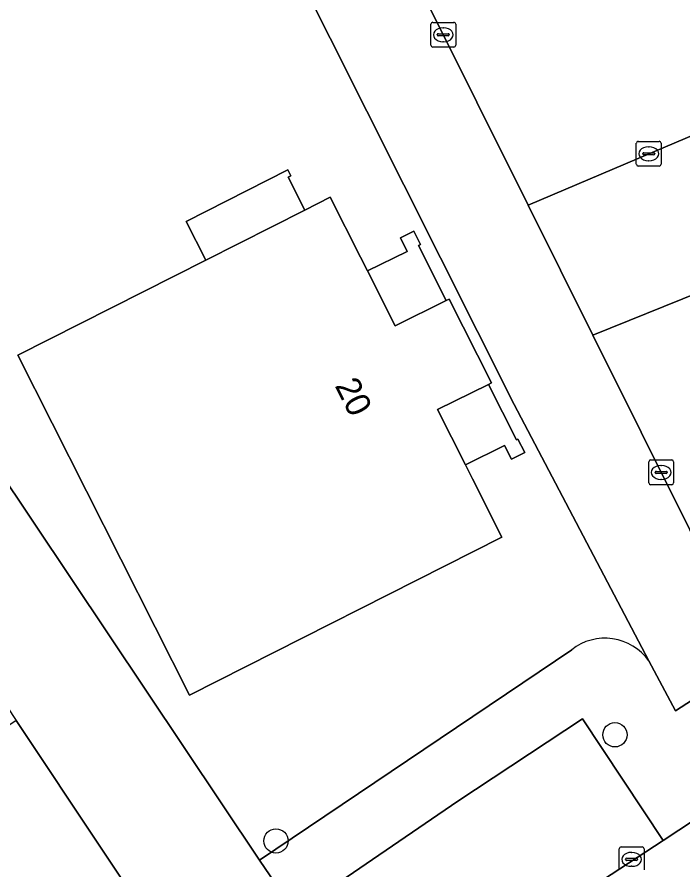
# Model space of a CAD drawing. Extents: x 161087 to 161926, y 382572 to 383873.
# Drawn here: x 161691.15 to 161718.01, y 382702.05 to 382736.43 of the extents above; entities that cross this region are included whole.
import ezdxf

# ---------------------------------------------------------------- set-up
doc = ezdxf.new("R2010")
doc.units = 0
for name, color, linetype in [('IMGEO_Boom', 7, 'Continuous'), ('IMGEO_Erf', 7, 'Continuous'), ('IMGEO_Kolk', 7, 'Continuous'), ('IMGEO_Pand', 7, 'Continuous'), ('IMGEO_Pand_nummerreeks', 7, 'Continuous'), ('IMGEO_Parkeervlak_open', 7, 'Continuous'), ('IMGEO_Rijbaan_lokaal_open', 7, 'Continuous'), ('IMGEO_Voetpad_op_trap', 7, 'Continuous'), ('IMGEO_Voetpad_open', 7, 'Continuous')]:
    doc.layers.add(name, color=color, linetype=linetype)

msp = doc.modelspace()

# ---------------------------------------------------------------- linework, layer by layer
at = {"layer": 'IMGEO_Boom'}
for centre in [(161715.261, 382707.502), (161701.591, 382703.225)]:
    msp.add_circle(centre, 0.489, dxfattribs=at)
at = {"layer": 'IMGEO_Erf'}
for points in [[(161716.628, 382710.484), (161711.193, 382720.807), (161700.803, 382741.504)], [(161632.202, 382715.736), (161628.729, 382719.538), (161633.825, 382723.334), (161640.645, 382728.413), (161645.915, 382732.339), (161650.055, 382735.423), (161652.164, 382733.056), (161661.072, 382722.472), (161675.692, 382731.244), (161680.06, 382733.622), (161682.663, 382729.735), (161700.929, 382702.454), (161713.52, 382710.932)]]:
    msp.add_lwpolyline(points, dxfattribs=at)
msp.add_lwpolyline([(161702.074, 382730.264), (161702.192, 382730.032), (161702.084, 382729.978), (161702.757, 382728.648), (161703.783, 382729.167), (161705.006, 382726.749), (161705.285, 382726.198), (161706.884, 382726.985), (161706.609, 382727.53), (161707.147, 382727.795), (161707.418, 382727.26), (161707.337, 382727.22), (161708.461, 382724.998), (161708.577, 382725.055), (161710.283, 382721.682), (161710.166, 382721.624), (161711.299, 382719.384), (161711.353, 382719.411), (161711.623, 382718.875), (161711.085, 382718.61), (161710.814, 382719.159), (161709.236, 382718.381), (161709.52, 382717.82), (161710.707, 382715.472), (161698.109, 382709.102), (161691.184, 382722.797), (161698.759, 382726.627), (161697.969, 382728.188)], close=True, dxfattribs=at)
msp.add_arc((161714.86, 382709.225), 2.17, 35.4615, 128.1338, dxfattribs=at)
at = {"layer": 'IMGEO_Kolk'}
for p, q in [((161707.915, 382736.214), (161708.767, 382736.214)), ((161707.84, 382735.288), (161707.84, 382736.14)), ((161708.328, 382735.994), (161708.353, 382735.994)), ((161708.841, 382736.14), (161708.841, 382735.288)), ((161708.099, 382735.708), (161708.099, 382735.72)), ((161708.537, 382735.671), (161708.139, 382735.671)), ((161708.142, 382735.757), (161708.54, 382735.757)), ((161708.583, 382735.72), (161708.583, 382735.708)), ((161708.767, 382735.214), (161707.915, 382735.214)), ((161708.351, 382735.434), (161708.326, 382735.434)), ((161716.2, 382731.418), (161717.052, 382731.418)), ((161716.125, 382730.492), (161716.125, 382731.344)), ((161716.613, 382731.198), (161716.638, 382731.198)), ((161717.126, 382731.344), (161717.126, 382730.492)), ((161716.384, 382730.912), (161716.384, 382730.924)), ((161716.822, 382730.875), (161716.424, 382730.875)), ((161716.427, 382730.961), (161716.825, 382730.961)), ((161716.868, 382730.924), (161716.868, 382730.912)), ((161717.052, 382730.418), (161716.2, 382730.418)), ((161716.636, 382730.638), (161716.611, 382730.638)), ((161716.627, 382717.65), (161716.627, 382718.502)), ((161716.702, 382718.576), (161717.554, 382718.576)), ((161717.115, 382718.356), (161717.14, 382718.356)), ((161717.628, 382718.502), (161717.628, 382717.65)), ((161716.886, 382718.07), (161716.886, 382718.082)), ((161717.324, 382718.033), (161716.926, 382718.033)), ((161716.929, 382718.119), (161717.327, 382718.119)), ((161717.37, 382718.082), (161717.37, 382718.07)), ((161717.138, 382717.796), (161717.113, 382717.796)), ((161717.554, 382717.576), (161716.702, 382717.576)), ((161715.436, 382702.055), (161715.436, 382702.907)), ((161715.511, 382702.981), (161716.363, 382702.981)), ((161716.437, 382702.907), (161716.437, 382702.055)), ((161715.695, 382702.475), (161715.695, 382702.487)), ((161715.738, 382702.524), (161716.136, 382702.524)), ((161715.924, 382702.761), (161715.949, 382702.761)), ((161716.179, 382702.487), (161716.179, 382702.475)), ((161716.133, 382702.438), (161715.735, 382702.438)), ((161715.947, 382702.201), (161715.922, 382702.201))]:
    msp.add_line(p, q, dxfattribs=at)
for points in [[(161707.915, 382736.214), (161708.767, 382736.214)], [(161707.84, 382735.288), (161707.84, 382736.14)], [(161708.841, 382736.14), (161708.841, 382735.288)], [(161708.767, 382735.214), (161707.915, 382735.214)], [(161716.2, 382731.418), (161717.052, 382731.418)], [(161716.125, 382730.492), (161716.125, 382731.344)], [(161717.126, 382731.344), (161717.126, 382730.492)], [(161717.052, 382730.418), (161716.2, 382730.418)], [(161716.627, 382717.65), (161716.627, 382718.502)], [(161716.702, 382718.576), (161717.554, 382718.576)], [(161717.628, 382718.502), (161717.628, 382717.65)], [(161717.554, 382717.576), (161716.702, 382717.576)], [(161715.436, 382702.055), (161715.436, 382702.907)], [(161715.511, 382702.981), (161716.363, 382702.981)], [(161716.437, 382702.907), (161716.437, 382702.055)]]:
    msp.add_lwpolyline(points, dxfattribs=at)
for centre, radius, start, end in [((161707.917, 382736.138), 0.0765, 91.552, 178.448), ((161707.917, 382736.138), 0.0765, 91.552, 178.448), ((161708.765, 382736.138), 0.0765, 1.552, 88.448), ((161708.765, 382736.138), 0.0765, 1.552, 88.448), ((161708.139, 382735.717), 0.0403, 85.8775, 175.7526), ((161708.136, 382735.707), 0.0366, 178.938, 274.7102), ((161708.54, 382735.714), 0.043, 264.8664, 352.4533), ((161708.544, 382735.719), 0.0386, 1.7309, 96.639), ((161707.917, 382735.29), 0.0765, 181.552, 268.448), ((161707.917, 382735.29), 0.0765, 181.552, 268.448), ((161708.765, 382735.29), 0.0765, 271.552, 358.448), ((161708.765, 382735.29), 0.0765, 271.552, 358.448), ((161716.202, 382731.342), 0.0765, 91.552, 178.448), ((161716.202, 382731.342), 0.0765, 91.552, 178.448), ((161717.05, 382731.342), 0.0765, 1.552, 88.448), ((161717.05, 382731.342), 0.0765, 1.552, 88.448), ((161716.424, 382730.921), 0.0403, 85.8775, 175.7526), ((161716.421, 382730.911), 0.0366, 178.938, 274.7102), ((161716.825, 382730.918), 0.043, 264.8664, 352.4533), ((161716.829, 382730.923), 0.0386, 1.7309, 96.639), ((161716.202, 382730.494), 0.0765, 181.552, 268.448), ((161716.202, 382730.494), 0.0765, 181.552, 268.448), ((161717.05, 382730.494), 0.0765, 271.552, 358.448), ((161717.05, 382730.494), 0.0765, 271.552, 358.448), ((161716.704, 382718.5), 0.0765, 91.552, 178.448), ((161716.704, 382718.5), 0.0765, 91.552, 178.448), ((161717.552, 382718.5), 0.0765, 1.552, 88.448), ((161717.552, 382718.5), 0.0765, 1.552, 88.448), ((161716.926, 382718.079), 0.0403, 85.8775, 175.7526), ((161716.923, 382718.069), 0.0366, 178.938, 274.7102), ((161717.327, 382718.076), 0.043, 264.8664, 352.4533), ((161717.331, 382718.081), 0.0386, 1.7309, 96.639), ((161716.704, 382717.652), 0.0765, 181.552, 268.448), ((161716.704, 382717.652), 0.0765, 181.552, 268.448), ((161717.552, 382717.652), 0.0765, 271.552, 358.448), ((161717.552, 382717.652), 0.0765, 271.552, 358.448), ((161715.513, 382702.905), 0.0765, 91.552, 178.448), ((161715.513, 382702.905), 0.0765, 91.552, 178.448), ((161716.361, 382702.905), 0.0765, 1.552, 88.448), ((161716.361, 382702.905), 0.0765, 1.552, 88.448), ((161715.735, 382702.484), 0.0403, 85.8775, 175.7526), ((161716.14, 382702.486), 0.0386, 1.7309, 96.639), ((161715.732, 382702.474), 0.0366, 178.938, 274.7102), ((161716.136, 382702.481), 0.043, 264.8664, 352.4533)]:
    msp.add_arc(centre, radius, start, end, dxfattribs=at)
for centre, major_axis, ratio, start_param, end_param in [((161708.327, 382735.714), (-0.387, 0.002), 0.722429, 4.712389, 7.853982), ((161708.352, 382735.714), (-0.39, 0.002), 0.717154, 1.570796, 4.712389), ((161716.612, 382730.918), (-0.387, 0.002), 0.722429, 4.712389, 7.853982), ((161716.637, 382730.918), (-0.39, 0.002), 0.717154, 1.570796, 4.712389), ((161717.114, 382718.076), (-0.387, 0.002), 0.722429, 4.712389, 7.853982), ((161717.139, 382718.076), (-0.39, 0.002), 0.717154, 1.570796, 4.712389), ((161715.923, 382702.481), (-0.387, 0.002), 0.722429, 4.712389, 7.853982), ((161715.948, 382702.481), (-0.39, 0.002), 0.717154, 1.570796, 4.712389)]:
    msp.add_ellipse(centre, major_axis=major_axis, ratio=ratio, start_param=start_param, end_param=end_param, dxfattribs=at)
at = {"layer": 'IMGEO_Pand'}
msp.add_lwpolyline([(161710.166, 382721.624), (161710.283, 382721.682), (161708.577, 382725.055), (161708.461, 382724.998), (161706.404, 382723.984), (161705.285, 382726.198), (161705.006, 382726.749), (161703.783, 382729.167), (161702.757, 382728.648), (161698.759, 382726.627), (161691.184, 382722.797), (161698.109, 382709.102), (161710.707, 382715.472), (161709.52, 382717.82), (161709.236, 382718.381), (161708.109, 382720.611)], close=True, dxfattribs=at)
msp.add_lwpolyline([(161698.104, 382697.591), (161691.115, 382708.074), (161687.438, 382705.623), (161686.736, 382706.676), (161683.55, 382704.552), (161683.371, 382704.641), (161654.886, 382685.652)], dxfattribs=at)
at = {"layer": 'IMGEO_Parkeervlak_open'}
for points in [[(161717.704, 382708.463), (161721.016, 382710.607), (161720.227, 382711.859), (161714.374, 382723.606), (161711.76, 382728.852), (161705.551, 382741.315), (161704.669, 382743.166), (161700.803, 382741.504), (161711.193, 382720.807), (161716.628, 382710.484)], [(161714.374, 382723.606), (161730.921, 382730.29), (161728.536, 382735.971), (161711.76, 382728.852)], [(161706.678, 382696.36), (161717.203, 382703.237), (161713.951, 382708.143), (161708.93, 382704.83), (161703.907, 382701.396), (161705.397, 382699.138), (161706.688, 382697.209), (161706.795, 382697.045), (161706.841, 382696.685)]]:
    msp.add_lwpolyline(points, close=True, dxfattribs=at)
for points in [[(161706.21, 382741.098), (161705.844, 382741.092), (161705.551, 382741.315), (161711.76, 382728.852), (161728.536, 382735.971), (161727.181, 382739.412)], [(161732.058, 382727.66), (161730.921, 382730.29), (161714.374, 382723.606), (161720.227, 382711.859)]]:
    msp.add_lwpolyline(points, dxfattribs=at)
at = {"layer": 'IMGEO_Rijbaan_lokaal_open'}
for points in [[(161652.162, 382693.908), (161656.689, 382688.957), (161689.336, 382710.75), (161691.115, 382708.074), (161698.104, 382697.591), (161699.247, 382695.877), (161703.457, 382698.746), (161700.929, 382702.454), (161682.663, 382729.735), (161659.826, 382716.672), (161645.915, 382732.339)], [(161726.08, 382699.414), (161730.343, 382702.265), (161731.947, 382703.33), (161727.49, 382710.077), (161723.893, 382707.64), (161723.499, 382707.38), (161719.738, 382704.906), (161717.203, 382703.237), (161706.678, 382696.36)]]:
    msp.add_lwpolyline(points, dxfattribs=at)
at = {"layer": 'IMGEO_Voetpad_op_trap'}
for points in [[(161702.084, 382729.978), (161702.192, 382730.032), (161702.074, 382730.264), (161697.969, 382728.188), (161698.759, 382726.627), (161702.757, 382728.648)], [(161706.884, 382726.985), (161705.285, 382726.198), (161706.404, 382723.984), (161708.461, 382724.998), (161707.337, 382727.22), (161707.418, 382727.26), (161707.147, 382727.795), (161706.609, 382727.53)], [(161710.166, 382721.624), (161708.109, 382720.611), (161709.236, 382718.381), (161710.814, 382719.159), (161711.085, 382718.61), (161711.623, 382718.875), (161711.353, 382719.411), (161711.299, 382719.384)]]:
    msp.add_lwpolyline(points, close=True, dxfattribs=at)
at = {"layer": 'IMGEO_Voetpad_open'}
for points in [[(161734.405, 382719.996), (161733.604, 382719.024), (161721.016, 382710.607), (161717.704, 382708.463), (161716.628, 382710.484)], [(161699.988, 382691.772), (161700.182, 382691.91), (161699.902, 382692.324), (161706.795, 382697.045), (161706.688, 382697.209), (161705.397, 382699.138), (161703.907, 382701.396), (161708.93, 382704.83), (161713.951, 382708.143), (161717.203, 382703.237), (161719.738, 382704.906), (161719.465, 382705.324), (161723.226, 382707.798), (161723.499, 382707.38), (161723.893, 382707.64), (161727.49, 382710.077), (161730.322, 382711.996), (161730.733, 382712.274), (161735.771, 382715.63), (161737.293, 382716.577)], [(161713.52, 382710.932), (161700.929, 382702.454), (161703.457, 382698.746), (161699.247, 382695.877), (161650.008, 382663.023), (161649.374, 382662.6), (161651.703, 382659.86)]]:
    msp.add_lwpolyline(points, dxfattribs=at)
msp.add_arc((161714.86, 382709.225), 2.17, 35.4615, 128.1338, dxfattribs=at)

# ---------------------------------------------------------------- texts
at = {"layer": 'IMGEO_Pand_nummerreeks'}
msp.add_text('20', height=1, rotation=296.8199, dxfattribs=at).set_placement((161703.947, 382721.575))

doc.saveas('drawing.dxf')
